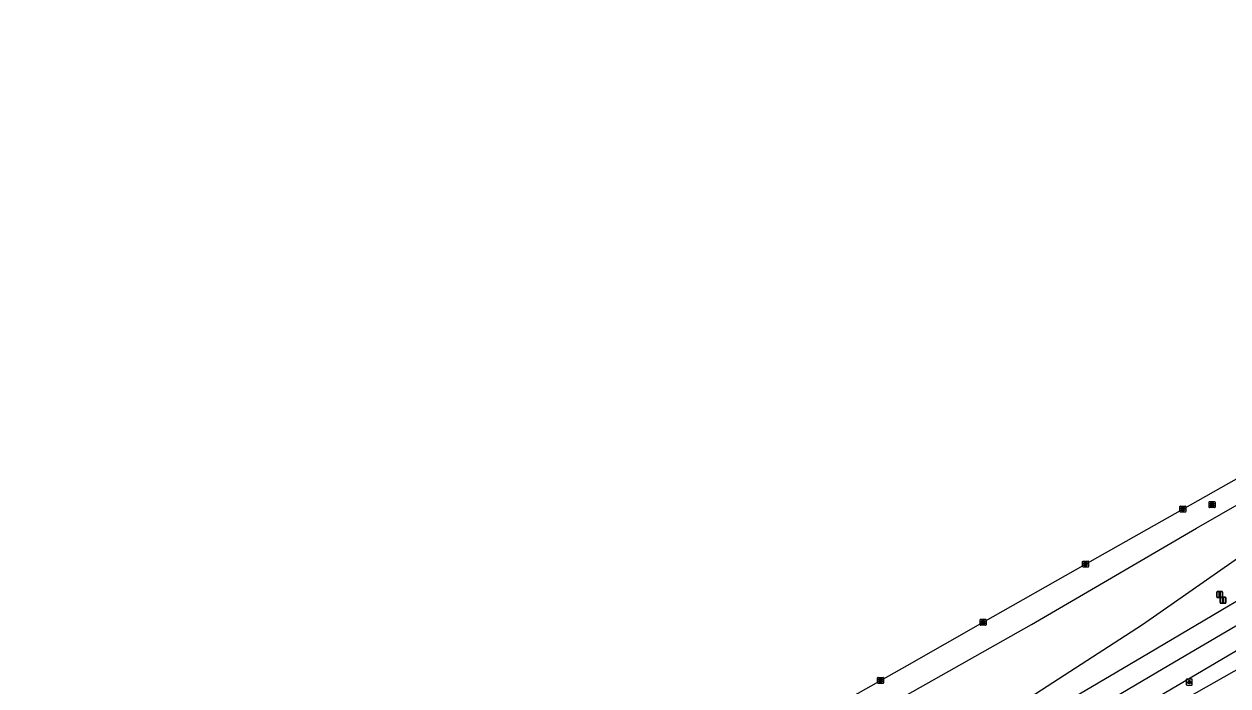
# Model space of a CAD drawing. Extents: x 162880 to 165536, y 384011 to 385179.
# Drawn here: x 163353.3 to 163553.3, y 384589.8 to 384699.9 of the extents above; entities that cross this region are included whole.
import ezdxf

# ---------------------------------------------------------------- set-up
doc = ezdxf.new("R2010")
doc.units = 0
for name, color, linetype in [('IMGEO_Berm_groen', 7, 'Continuous'), ('IMGEO_Groenvoorziening', 7, 'Continuous'), ('IMGEO_Kolk', 7, 'Continuous'), ('IMGEO_Lichtpunt', 7, 'Continuous'), ('IMGEO_Rijbaan_regionaal_gesloten', 7, 'Continuous'), ('IMGEO_Rioolput', 7, 'Continuous'), ('IMGEO_Verkeersbordpaal', 7, 'Continuous')]:
    doc.layers.add(name, color=color, linetype=linetype)

msp = doc.modelspace()

# ---------------------------------------------------------------- linework, layer by layer
at = {"layer": 'IMGEO_Berm_groen'}
msp.add_lwpolyline([(163489.38, 384582.36), (163520.67, 384600.07), (163532.64, 384607.06), (163548.08, 384616.08), (163619.51, 384657), (163621.14, 384653.38), (163616, 384648.15), (163607.16, 384642.74), (163598.58, 384634.69), (163569.11, 384617.76), (163564.61, 384617.78), (163539.14, 384600), (163510.29, 384581.32)], dxfattribs=at)
at = {"layer": 'IMGEO_Groenvoorziening'}
msp.add_lwpolyline([(163409.01, 384506.58), (163425.59, 384516.6), (163474.87, 384545.83), (163522.58, 384573.64), (163545.3, 384587.12), (163546.42, 384587.79), (163589, 384611.92), (163597.67, 384616.48), (163610.63, 384624.89), (163616.77, 384627.58), (163623.19, 384631.87), (163636.16, 384637.2), (163638.48, 384638.6)], dxfattribs=at)
at = {"layer": 'IMGEO_Kolk'}
for p, q in [((163545.34, 384618.82), (163545.34, 384619.67)), ((163545.41, 384619.74), (163546.27, 384619.74)), ((163546.27, 384618.74), (163545.41, 384618.74)), ((163545.83, 384619.52), (163545.85, 384619.52)), ((163545.85, 384618.96), (163545.83, 384618.96)), ((163546.34, 384619.67), (163546.34, 384618.82)), ((163529.16, 384609.68), (163529.16, 384610.53)), ((163529.24, 384610.6), (163530.09, 384610.6)), ((163530.09, 384609.6), (163529.24, 384609.6)), ((163529.65, 384610.38), (163529.67, 384610.38)), ((163529.67, 384609.82), (163529.65, 384609.82)), ((163530.16, 384610.53), (163530.16, 384609.68)), ((163512.13, 384600), (163512.13, 384600.85)), ((163512.21, 384600.92), (163513.06, 384600.92)), ((163513.13, 384600.85), (163513.13, 384600)), ((163513.06, 384599.92), (163512.21, 384599.92)), ((163512.62, 384600.7), (163512.65, 384600.7)), ((163512.64, 384600.14), (163512.62, 384600.14)), ((163495.11, 384590.34), (163495.11, 384591.2)), ((163495.18, 384591.27), (163496.03, 384591.27)), ((163495.6, 384591.05), (163495.62, 384591.05)), ((163496.11, 384591.2), (163496.11, 384590.34)), ((163496.03, 384590.27), (163495.18, 384590.27)), ((163495.62, 384590.49), (163495.59, 384590.49))]:
    msp.add_line(p, q, dxfattribs=at)
for points in [[(163545.34, 384618.82), (163545.34, 384619.67)], [(163545.41, 384619.74), (163546.27, 384619.74)], [(163546.27, 384618.74), (163545.41, 384618.74)], [(163545.66, 384619.44), (163545.78, 384619.44), (163545.78, 384619.29), (163545.91, 384619.44), (163546.08, 384619.44), (163545.93, 384619.29), (163546.08, 384619.04), (163545.93, 384619.04), (163545.85, 384619.21), (163545.78, 384619.14), (163545.78, 384619.04), (163545.66, 384619.04), (163545.66, 384619.44)], [(163546.34, 384619.67), (163546.34, 384618.82)], [(163529.16, 384609.68), (163529.16, 384610.53)], [(163529.24, 384610.6), (163530.09, 384610.6)], [(163530.09, 384609.6), (163529.24, 384609.6)], [(163529.48, 384610.3), (163529.61, 384610.3), (163529.61, 384610.15), (163529.73, 384610.3), (163529.9, 384610.3), (163529.75, 384610.15), (163529.91, 384609.9), (163529.75, 384609.9), (163529.67, 384610.07), (163529.61, 384610), (163529.61, 384609.9), (163529.48, 384609.9), (163529.48, 384610.3)], [(163530.16, 384610.53), (163530.16, 384609.68)], [(163512.13, 384600), (163512.13, 384600.85)], [(163512.21, 384600.92), (163513.06, 384600.92)], [(163513.13, 384600.85), (163513.13, 384600)], [(163513.06, 384599.92), (163512.21, 384599.92)], [(163512.45, 384600.62), (163512.58, 384600.62), (163512.58, 384600.47), (163512.71, 384600.62), (163512.87, 384600.62), (163512.72, 384600.47), (163512.88, 384600.22), (163512.72, 384600.22), (163512.64, 384600.39), (163512.58, 384600.32), (163512.58, 384600.22), (163512.45, 384600.22), (163512.45, 384600.62)], [(163495.11, 384590.34), (163495.11, 384591.2)], [(163495.18, 384591.27), (163496.03, 384591.27)], [(163495.43, 384590.97), (163495.55, 384590.97), (163495.55, 384590.82), (163495.68, 384590.97), (163495.85, 384590.97), (163495.7, 384590.82), (163495.85, 384590.57), (163495.7, 384590.57), (163495.62, 384590.73), (163495.55, 384590.67), (163495.55, 384590.57), (163495.43, 384590.57), (163495.43, 384590.97)], [(163496.11, 384591.2), (163496.11, 384590.34)], [(163496.03, 384590.27), (163495.18, 384590.27)]]:
    msp.add_lwpolyline(points, dxfattribs=at)
for centre, start, end in [((163545.42, 384619.67), 91.552, 178.448), ((163545.42, 384619.67), 91.552, 178.448), ((163545.42, 384618.82), 181.552, 268.448), ((163545.42, 384618.82), 181.552, 268.448), ((163546.26, 384619.67), 1.552, 88.448), ((163546.26, 384619.67), 1.552, 88.448), ((163546.26, 384618.82), 271.552, 358.448), ((163546.26, 384618.82), 271.552, 358.448), ((163529.24, 384610.53), 91.552, 178.448), ((163529.24, 384610.53), 91.552, 178.448), ((163529.24, 384609.68), 181.552, 268.448), ((163529.24, 384609.68), 181.552, 268.448), ((163530.09, 384610.53), 1.552, 88.448), ((163530.09, 384610.53), 1.552, 88.448), ((163530.09, 384609.68), 271.552, 358.448), ((163530.09, 384609.68), 271.552, 358.448), ((163512.21, 384600.85), 91.552, 178.448), ((163512.21, 384600.85), 91.552, 178.448), ((163513.06, 384600.85), 1.552, 88.448), ((163513.06, 384600.85), 1.552, 88.448), ((163512.21, 384600), 181.552, 268.448), ((163512.21, 384600), 181.552, 268.448), ((163513.06, 384600), 271.552, 358.448), ((163513.06, 384600), 271.552, 358.448), ((163495.18, 384591.19), 91.552, 178.448), ((163495.18, 384591.19), 91.552, 178.448), ((163496.03, 384591.19), 1.552, 88.448), ((163496.03, 384591.19), 1.552, 88.448), ((163495.18, 384590.34), 181.552, 268.448), ((163495.18, 384590.34), 181.552, 268.448), ((163496.03, 384590.34), 271.552, 358.448), ((163496.03, 384590.34), 271.552, 358.448)]:
    msp.add_arc(centre, 0.0765, start, end, dxfattribs=at)
for centre, major_axis, ratio, start_param, end_param in [((163545.83, 384619.24), (-0.387, 0.002), 0.722429, 4.712389, 7.853982), ((163545.85, 384619.24), (-0.39, 0.002), 0.717154, 1.570796, 4.712389), ((163529.65, 384610.1), (-0.387, 0.002), 0.722429, 4.712389, 7.853982), ((163529.67, 384610.1), (-0.39, 0.002), 0.717154, 1.570796, 4.712389), ((163512.62, 384600.42), (-0.387, 0.002), 0.722429, 4.712389, 7.853982), ((163512.64, 384600.42), (-0.39, 0.002), 0.717154, 1.570796, 4.712389), ((163495.59, 384590.77), (-0.387, 0.002), 0.722429, 4.712389, 7.853982), ((163495.62, 384590.77), (-0.39, 0.002), 0.717154, 1.570796, 4.712389)]:
    msp.add_ellipse(centre, major_axis=major_axis, ratio=ratio, start_param=start_param, end_param=end_param, dxfattribs=at)
at = {"layer": 'IMGEO_Lichtpunt'}
for p, q in [((163546.41, 384590.89), (163546.41, 384590.09)), ((163546.41, 384590.89), (163546.41, 384590.09)), ((163547.31, 384590.99), (163546.5, 384590.99)), ((163547.31, 384590.99), (163546.5, 384590.99)), ((163547.4, 384590.09), (163547.4, 384590.89)), ((163547.4, 384590.09), (163547.4, 384590.89)), ((163546.5, 384589.99), (163547.31, 384589.99)), ((163546.5, 384589.99), (163547.31, 384589.99))]:
    msp.add_line(p, q, dxfattribs=at)
for points in [[(163546.78, 384590.56), (163546.82, 384590.53), (163546.63, 384590.27), (163546.59, 384590.29), (163546.78, 384590.56)], [(163546.88, 384590.51), (163546.93, 384590.51), (163546.93, 384590.19), (163546.88, 384590.19), (163546.88, 384590.51)], [(163546.99, 384590.53), (163547.03, 384590.56), (163547.22, 384590.29), (163547.18, 384590.27), (163546.99, 384590.53)]]:
    msp.add_lwpolyline(points, dxfattribs=at)
msp.add_circle((163546.91, 384590.69), 0.0994, dxfattribs=at)
for centre, start, end in [((163546.5, 384590.89), 90, 180), ((163546.5, 384590.89), 90, 180), ((163547.31, 384590.89), 0, 90), ((163547.31, 384590.89), 0, 90), ((163546.5, 384590.09), 180, 270), ((163546.5, 384590.09), 180, 270), ((163547.31, 384590.09), 270, 0), ((163547.31, 384590.09), 270, 360)]:
    msp.add_arc(centre, 0.0946, start, end, dxfattribs=at)
at = {"layer": 'IMGEO_Rijbaan_regionaal_gesloten'}
for points in [[(163480.31, 384582.09), (163500, 384593.26), (163512.63, 384600.42), (163529.66, 384610.1), (163530.43, 384610.54), (163545.84, 384619.24), (163562.02, 384628.39), (163579.95, 384638.44), (163597.91, 384648.53), (163614.1, 384657.62), (163630.3, 384666.69), (163648.28, 384676.74), (163666.27, 384686.81), (163684.21, 384696.82), (163689.66, 384699.88)], [(163353.26, 384484.91), (163378.88, 384500), (163500, 384571.65), (163511.91, 384578.65), (163540.1, 384595.31), (163582.45, 384620.32), (163604.63, 384633.3)], [(163354.96, 384482.04), (163363.33, 384486.97), (163419.49, 384520.12), (163485.37, 384558.99), (163543.49, 384593.29), (163571.15, 384609.52), (163606.44, 384630.17)], [(163596.73, 384620.34), (163590.47, 384616.68), (163584.15, 384613.03), (163543.93, 384589.28), (163500, 384563.33), (163392.79, 384500), (163356.89, 384478.81)]]:
    msp.add_lwpolyline(points, dxfattribs=at)
at = {"layer": 'IMGEO_Rioolput'}
for p, q in [((163550.18, 384619.55), (163550.18, 384620.41)), ((163550.25, 384620.48), (163551.1, 384620.48)), ((163551.1, 384619.48), (163550.25, 384619.48)), ((163550.66, 384620.26), (163550.69, 384620.26)), ((163550.69, 384619.7), (163550.66, 384619.7)), ((163551.18, 384620.41), (163551.18, 384619.55))]:
    msp.add_line(p, q, dxfattribs=at)
for points in [[(163550.18, 384619.55), (163550.18, 384620.41)], [(163550.25, 384620.48), (163551.1, 384620.48)], [(163551.1, 384619.48), (163550.25, 384619.48)], [(163550.76, 384620.18), (163550.51, 384620.18), (163550.51, 384619.78)], [(163550.51, 384619.78), (163550.64, 384619.78), (163550.64, 384619.94), (163550.65, 384619.94)], [(163550.69, 384620.1), (163550.64, 384620.1), (163550.64, 384620.02)], [(163550.64, 384620.02), (163550.69, 384620.02)], [(163550.69, 384619.91), (163550.77, 384619.78), (163550.9, 384619.78), (163550.84, 384619.91)], [(163551.18, 384620.41), (163551.18, 384619.55)]]:
    msp.add_lwpolyline(points, dxfattribs=at)
for centre, radius, start, end in [((163550.25, 384620.4), 0.0765, 91.552, 178.448), ((163550.25, 384620.4), 0.0765, 91.552, 178.448), ((163550.25, 384619.56), 0.0765, 181.552, 268.448), ((163550.25, 384619.56), 0.0765, 181.552, 268.448), ((163550.65, 384619.89), 0.0533, 26.0293, 88.6989), ((163550.7, 384620), 0.0964, 77.0061, 93.1865), ((163550.67, 384620.21), 0.19, 274.7715, 282.9687), ((163550.71, 384620.06), 0.0378, 276.6634, 79.6772), ((163550.76, 384620.07), 0.109, 350.3612, 89.416), ((163550.76, 384620.07), 0.112, 277.5842, 350.9817), ((163550.75, 384619.85), 0.108, 29.5134, 73.7905), ((163551.1, 384620.4), 0.0765, 1.552, 88.448), ((163551.1, 384620.4), 0.0765, 1.552, 88.448), ((163551.1, 384619.56), 0.0765, 271.552, 358.448), ((163551.1, 384619.56), 0.0765, 271.552, 358.448)]:
    msp.add_arc(centre, radius, start, end, dxfattribs=at)
for centre, major_axis, ratio, start_param, end_param in [((163550.66, 384619.98), (-0.387, 0.002), 0.722429, 4.712389, 7.853982), ((163550.69, 384619.98), (-0.39, 0.002), 0.717154, 1.570796, 4.712389)]:
    msp.add_ellipse(centre, major_axis=major_axis, ratio=ratio, start_param=start_param, end_param=end_param, dxfattribs=at)
at = {"layer": 'IMGEO_Verkeersbordpaal'}
for p, q in [((163551.46, 384604.63), (163551.46, 384605.43)), ((163551.46, 384605.43), (163551.46, 384604.63)), ((163551.56, 384605.53), (163552.35, 384605.53)), ((163552.35, 384605.53), (163551.56, 384605.53)), ((163552.45, 384605.43), (163552.45, 384604.63)), ((163552.45, 384604.63), (163552.45, 384605.43)), ((163552.35, 384604.53), (163551.56, 384604.53)), ((163551.56, 384604.53), (163552.35, 384604.53)), ((163552.01, 384603.69), (163552.01, 384604.49)), ((163552.01, 384604.49), (163552.01, 384603.69)), ((163552.11, 384604.59), (163552.9, 384604.59)), ((163552.9, 384604.59), (163552.11, 384604.59)), ((163552.9, 384603.59), (163552.11, 384603.59)), ((163552.11, 384603.59), (163552.9, 384603.59)), ((163553, 384604.49), (163553, 384603.69)), ((163553, 384603.69), (163553, 384604.49))]:
    msp.add_line(p, q, dxfattribs=at)
for points in [[(163551.88, 384605.41), (163552.03, 384605.41), (163552.03, 384604.66), (163551.88, 384604.66), (163551.88, 384605.41)], [(163552.43, 384604.47), (163552.58, 384604.47), (163552.58, 384603.72), (163552.43, 384603.72), (163552.43, 384604.47)]]:
    msp.add_lwpolyline(points, dxfattribs=at)
for centre, start, end in [((163551.56, 384605.43), 90, 180), ((163551.56, 384605.43), 90, 180), ((163552.35, 384605.43), 0, 90), ((163552.35, 384605.43), 360, 90), ((163551.56, 384604.63), 180, 270), ((163551.56, 384604.63), 180, 270), ((163552.11, 384604.49), 90, 180), ((163552.11, 384604.49), 90, 180), ((163552.11, 384603.69), 180, 270), ((163552.11, 384603.69), 180, 270), ((163552.35, 384604.63), 270, 0), ((163552.35, 384604.63), 270, 0), ((163552.9, 384604.49), 0, 90), ((163552.9, 384604.49), 360, 90), ((163552.9, 384603.69), 270, 0), ((163552.9, 384603.69), 270, 0)]:
    msp.add_arc(centre, 0.1, start, end, dxfattribs=at)

doc.saveas('drawing.dxf')
